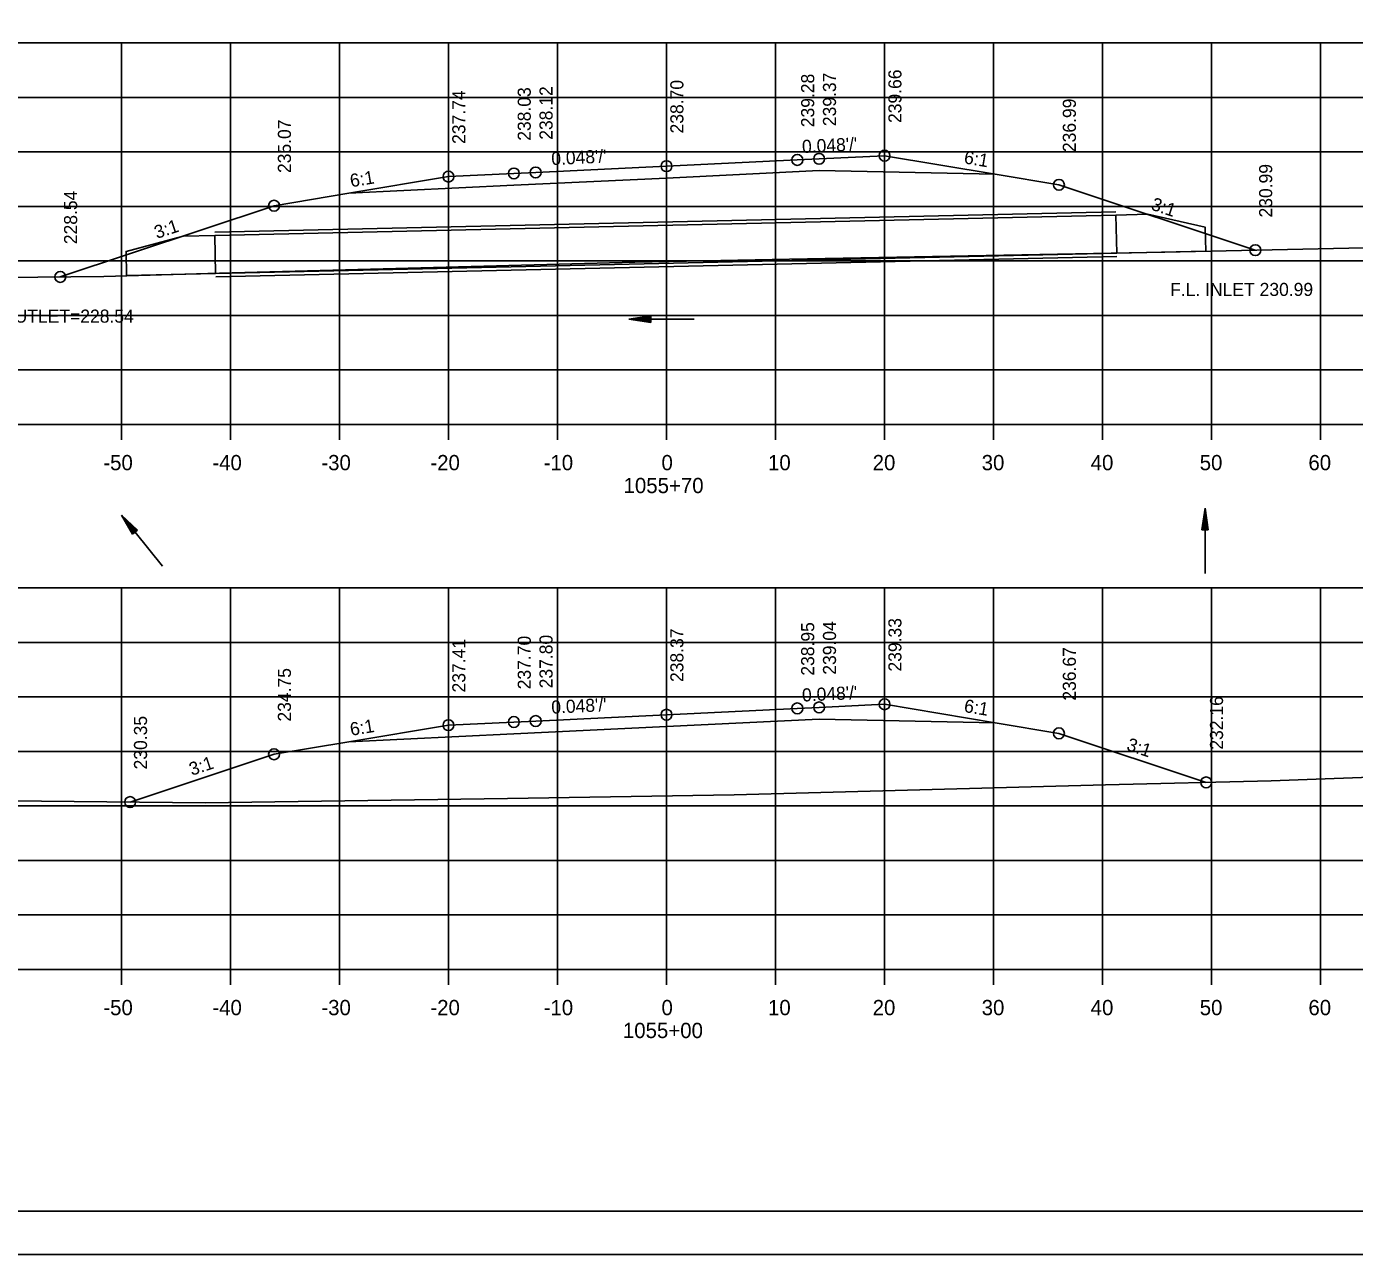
# Model space of a CAD drawing. Extents: x 1386544 to 1388153, y 379785 to 390999.
# Drawn here: x 1387301 to 1387422.8, y 388012.2 to 388124.9 of the extents above; entities that cross this region are included whole.
import ezdxf

# ---------------------------------------------------------------- set-up
doc = ezdxf.new("R2010")
doc.units = 0
for name, color, linetype in [('R_Alt Surface', 7, 'Continuous'), ('R_Axis', 7, 'Continuous'), ('R_Axis Annot', 7, 'Continuous'), ('R_Border', 7, 'Continuous'), ('R_Exist Surface', 7, 'Continuous'), ('R_Fin Surface', 7, 'Continuous'), ('R_Grid', 7, 'Continuous'), ('R_No Plot', 7, 'Continuous'), ('R_Water', 7, 'Continuous'), ('R_Water Annot', 7, 'Continuous'), ('R_Xsect Elev', 7, 'Continuous'), ('R_Xsect Slope', 7, 'Continuous')]:
    doc.layers.add(name, color=color, linetype=linetype)

msp = doc.modelspace()

# ---------------------------------------------------------------- linework, layer by layer
at = {"layer": 'R_Alt Surface'}
for points in [[(1387330.55, 388109.58), (1387345.68, 388110.3), (1387359.68, 388110.97), (1387373.68, 388111.65), (1387389.84, 388111.32)], [(1387330.55, 388059.25), (1387345.68, 388059.97), (1387359.68, 388060.65), (1387373.68, 388061.32), (1387389.84, 388060.99)]]:
    msp.add_lwpolyline(points, dxfattribs=at)
at = {"layer": 'R_Axis'}
for p, q in [((1387209.68, 388088.36), (1387509.68, 388088.36)), ((1387309.68, 388086.96), (1387309.68, 388088.36)), ((1387319.68, 388086.96), (1387319.68, 388088.36)), ((1387329.68, 388086.96), (1387329.68, 388088.36)), ((1387339.68, 388086.96), (1387339.68, 388088.36)), ((1387349.68, 388086.96), (1387349.68, 388088.36)), ((1387359.68, 388086.96), (1387359.68, 388088.36)), ((1387369.68, 388086.96), (1387369.68, 388088.36)), ((1387379.68, 388086.96), (1387379.68, 388088.36)), ((1387389.68, 388086.96), (1387389.68, 388088.36)), ((1387399.68, 388086.96), (1387399.68, 388088.36)), ((1387409.68, 388086.96), (1387409.68, 388088.36)), ((1387419.68, 388086.96), (1387419.68, 388088.36)), ((1387209.68, 388038.36), (1387509.68, 388038.36)), ((1387309.68, 388036.96), (1387309.68, 388038.36)), ((1387319.68, 388036.96), (1387319.68, 388038.36)), ((1387329.68, 388036.96), (1387329.68, 388038.36)), ((1387339.68, 388036.96), (1387339.68, 388038.36)), ((1387349.68, 388036.96), (1387349.68, 388038.36)), ((1387359.68, 388036.96), (1387359.68, 388038.36)), ((1387369.68, 388036.96), (1387369.68, 388038.36)), ((1387379.68, 388036.96), (1387379.68, 388038.36)), ((1387389.68, 388036.96), (1387389.68, 388038.36)), ((1387399.68, 388036.96), (1387399.68, 388038.36)), ((1387409.68, 388036.96), (1387409.68, 388038.36)), ((1387419.68, 388036.96), (1387419.68, 388038.36))]:
    msp.add_line(p, q, dxfattribs=at)
at = {"layer": 'R_Border'}
msp.add_line((1387517.86, 388016.19), (1387201.68, 388016.19), dxfattribs=at)
at = {"layer": 'R_Exist Surface'}
for points in [[(1387209.68, 388101.53), (1387235.68, 388101.39), (1387272.05, 388101.54), (1387282.14, 388101.66), (1387286.89, 388101.72), (1387308.08, 388101.94), (1387318.68, 388102.25), (1387356.77, 388103.24), (1387370.96, 388103.53), (1387405.4, 388104.17), (1387456.04, 388105.27), (1387458.5, 388105.32), (1387463.63, 388105.36), (1387489.52, 388105.54), (1387501.85, 388105.76), (1387507.7, 388105.84), (1387508.65, 388106.06), (1387509.68, 388107.19), (1387509.68, 388107.19)], [(1387209.68, 388053.34), (1387226.48, 388053.54), (1387239.95, 388053.73), (1387267.25, 388053.85), (1387289.09, 388053.94), (1387296.29, 388053.87), (1387317.36, 388053.63), (1387345.1, 388054.05), (1387365.89, 388054.39), (1387399.94, 388055.29), (1387415.13, 388055.67), (1387427.56, 388056.11), (1387449.97, 388056.83), (1387461.1, 388057.13), (1387465.14, 388056.92), (1387469.58, 388056.97), (1387478.07, 388057.31), (1387498.96, 388057.94), (1387506.08, 388058.12), (1387506.39, 388058.19), (1387506.47, 388058.21), (1387506.52, 388058.22), (1387506.57, 388058.28), (1387506.61, 388058.31)]]:
    msp.add_lwpolyline(points, dxfattribs=at)
at = {"layer": 'R_Fin Surface'}
for points in [[(1387304.07, 388101.9), (1387323.68, 388108.43), (1387330.55, 388109.58), (1387339.68, 388111.1), (1387345.68, 388111.39), (1387347.68, 388111.48), (1387359.68, 388112.06), (1387371.68, 388112.63), (1387373.68, 388112.73), (1387379.68, 388113.02), (1387389.84, 388111.32), (1387395.68, 388110.35), (1387413.69, 388104.35)], [(1387310.48, 388053.71), (1387323.68, 388058.1), (1387330.55, 388059.25), (1387339.68, 388060.77), (1387345.68, 388061.06), (1387347.68, 388061.15), (1387359.68, 388061.73), (1387371.68, 388062.31), (1387373.68, 388062.4), (1387379.68, 388062.69), (1387389.84, 388060.99), (1387395.68, 388060.02), (1387409.18, 388055.52)]]:
    msp.add_lwpolyline(points, dxfattribs=at)
at = {"layer": 'R_Grid'}
for p, q in [((1387209.68, 388123.36), (1387509.68, 388123.36)), ((1387309.68, 388088.36), (1387309.68, 388123.36)), ((1387319.68, 388088.36), (1387319.68, 388123.36)), ((1387329.68, 388088.36), (1387329.68, 388123.36)), ((1387339.68, 388088.36), (1387339.68, 388123.36)), ((1387349.68, 388088.36), (1387349.68, 388123.36)), ((1387359.68, 388088.36), (1387359.68, 388123.36)), ((1387369.68, 388088.36), (1387369.68, 388123.36)), ((1387379.68, 388088.36), (1387379.68, 388123.36)), ((1387389.68, 388088.36), (1387389.68, 388123.36)), ((1387399.68, 388088.36), (1387399.68, 388123.36)), ((1387409.68, 388088.36), (1387409.68, 388123.36)), ((1387419.68, 388088.36), (1387419.68, 388123.36)), ((1387209.68, 388118.36), (1387509.68, 388118.36)), ((1387209.68, 388113.36), (1387509.68, 388113.36)), ((1387209.68, 388108.36), (1387509.68, 388108.36)), ((1387209.68, 388103.36), (1387509.68, 388103.36)), ((1387209.68, 388098.36), (1387509.68, 388098.36)), ((1387209.68, 388093.36), (1387509.68, 388093.36)), ((1387209.68, 388088.36), (1387509.68, 388088.36)), ((1387209.68, 388073.36), (1387509.68, 388073.36)), ((1387309.68, 388038.36), (1387309.68, 388073.36)), ((1387319.68, 388038.36), (1387319.68, 388073.36)), ((1387329.68, 388038.36), (1387329.68, 388073.36)), ((1387339.68, 388038.36), (1387339.68, 388073.36)), ((1387349.68, 388038.36), (1387349.68, 388073.36)), ((1387359.68, 388038.36), (1387359.68, 388073.36)), ((1387369.68, 388038.36), (1387369.68, 388073.36)), ((1387379.68, 388038.36), (1387379.68, 388073.36)), ((1387389.68, 388038.36), (1387389.68, 388073.36)), ((1387399.68, 388038.36), (1387399.68, 388073.36)), ((1387409.68, 388038.36), (1387409.68, 388073.36)), ((1387419.68, 388038.36), (1387419.68, 388073.36)), ((1387209.68, 388068.36), (1387509.68, 388068.36)), ((1387209.68, 388063.36), (1387509.68, 388063.36)), ((1387209.68, 388058.36), (1387509.68, 388058.36)), ((1387209.68, 388053.36), (1387509.68, 388053.36)), ((1387209.68, 388048.36), (1387509.68, 388048.36)), ((1387209.68, 388043.36), (1387509.68, 388043.36)), ((1387209.68, 388038.36), (1387509.68, 388038.36))]:
    msp.add_line(p, q, dxfattribs=at)
at = {"layer": 'R_No Plot'}
for p, q in [((1387400.9, 388107.86), (1387318.24, 388106.01)), ((1387400.99, 388103.78), (1387318.33, 388101.92)), ((1387189.28, 388012.21), (1387522.61, 388012.21))]:
    msp.add_line(p, q, dxfattribs=at)
for points in [[(1387189.27, 388225.55), (1387522.61, 388225.55), (1387522.61, 388012.21), (1387189.27, 388012.21)], [(1387435.6, 388221.65), (1387455.22, 388221.65), (1387455.22, 388211.77), (1387471.33, 388211.77), (1387494.53, 388211.77), (1387494.53, 388187.44), (1387517.86, 388187.44), (1387517.86, 388016.19), (1387201.68, 388016.19), (1387201.68, 388221.65)]]:
    msp.add_lwpolyline(points, close=True, dxfattribs=at)
for centre in [(1387373.68, 388112.73), (1387379.68, 388113.02), (1387347.68, 388111.48), (1387359.68, 388112.06), (1387371.68, 388112.63), (1387339.68, 388111.1), (1387345.68, 388111.39), (1387395.68, 388110.35), (1387323.68, 388108.43), (1387413.69, 388104.35), (1387304.07, 388101.9), (1387359.68, 388061.73), (1387371.68, 388062.31), (1387373.68, 388062.4), (1387379.68, 388062.69), (1387339.68, 388060.77), (1387345.68, 388061.06), (1387347.68, 388061.15), (1387395.68, 388060.02), (1387323.68, 388058.1), (1387409.18, 388055.52), (1387310.48, 388053.71)]:
    msp.add_circle(centre, 0.5, dxfattribs=at)
at = {"layer": 'R_Water'}
for p, q in [((1387400.91, 388107.57), (1387318.25, 388105.71)), ((1387400.99, 388104.07), (1387318.32, 388102.22)), ((1387358.23, 388098.33), (1387356.23, 388098.03)), ((1387358.23, 388098.33), (1387356.23, 388098.03)), ((1387362.23, 388098.03), (1387356.23, 388098.03)), ((1387358.23, 388097.73), (1387356.23, 388098.03)), ((1387358.23, 388097.73), (1387356.23, 388098.03)), ((1387358.23, 388098.28), (1387356.57, 388098.03)), ((1387358.23, 388098.28), (1387356.57, 388098.03)), ((1387358.23, 388097.78), (1387356.57, 388098.03)), ((1387358.23, 388097.78), (1387356.57, 388098.03)), ((1387358.23, 388098.23), (1387356.91, 388098.03)), ((1387358.23, 388098.23), (1387356.91, 388098.03)), ((1387358.23, 388097.83), (1387356.91, 388098.03)), ((1387358.23, 388097.83), (1387356.91, 388098.03)), ((1387358.23, 388098.18), (1387357.24, 388098.03)), ((1387358.23, 388098.18), (1387357.24, 388098.03)), ((1387358.23, 388097.88), (1387357.24, 388098.03)), ((1387358.23, 388097.88), (1387357.24, 388098.03)), ((1387358.23, 388098.12), (1387357.58, 388098.03)), ((1387358.23, 388098.12), (1387357.58, 388098.03)), ((1387358.23, 388097.93), (1387357.58, 388098.03)), ((1387358.23, 388097.93), (1387357.58, 388098.03)), ((1387358.23, 388098.07), (1387357.92, 388098.03)), ((1387358.23, 388098.07), (1387357.92, 388098.03)), ((1387358.23, 388097.98), (1387357.92, 388098.03)), ((1387358.23, 388097.98), (1387357.92, 388098.03)), ((1387358.23, 388097.73), (1387358.23, 388098.33)), ((1387358.23, 388097.73), (1387358.23, 388098.33)), ((1387408.78, 388078.69), (1387409.08, 388080.69)), ((1387408.78, 388078.69), (1387409.08, 388080.69)), ((1387408.83, 388078.69), (1387409.08, 388080.36)), ((1387408.83, 388078.69), (1387409.08, 388080.36)), ((1387409.08, 388074.69), (1387409.08, 388080.69)), ((1387409.38, 388078.69), (1387409.08, 388080.69)), ((1387409.38, 388078.69), (1387409.08, 388080.69)), ((1387409.33, 388078.69), (1387409.08, 388080.36)), ((1387409.33, 388078.69), (1387409.08, 388080.36)), ((1387313.44, 388075.35), (1387309.69, 388080.03)), ((1387310.7, 388078.28), (1387309.69, 388080.03)), ((1387311.17, 388078.66), (1387309.69, 388080.03)), ((1387310.7, 388078.28), (1387309.69, 388080.03)), ((1387311.17, 388078.66), (1387309.69, 388080.03)), ((1387310.74, 388078.32), (1387309.89, 388079.77)), ((1387311.13, 388078.63), (1387309.89, 388079.77)), ((1387310.74, 388078.32), (1387309.89, 388079.77)), ((1387311.13, 388078.63), (1387309.89, 388079.77)), ((1387311.09, 388078.6), (1387310.11, 388079.5)), ((1387310.78, 388078.35), (1387310.11, 388079.5)), ((1387311.09, 388078.6), (1387310.11, 388079.5)), ((1387310.78, 388078.35), (1387310.11, 388079.5)), ((1387310.82, 388078.38), (1387310.32, 388079.24)), ((1387311.05, 388078.57), (1387310.32, 388079.24)), ((1387310.82, 388078.38), (1387310.32, 388079.24)), ((1387311.05, 388078.57), (1387310.32, 388079.24)), ((1387408.88, 388078.69), (1387409.08, 388080.01)), ((1387408.88, 388078.69), (1387409.08, 388080.01)), ((1387408.93, 388078.69), (1387409.08, 388079.68)), ((1387408.93, 388078.69), (1387409.08, 388079.68)), ((1387408.98, 388078.69), (1387409.08, 388079.34)), ((1387408.98, 388078.69), (1387409.08, 388079.34)), ((1387409.28, 388078.69), (1387409.08, 388080.01)), ((1387409.28, 388078.69), (1387409.08, 388080.01)), ((1387409.23, 388078.69), (1387409.08, 388079.68)), ((1387409.23, 388078.69), (1387409.08, 388079.68)), ((1387409.18, 388078.69), (1387409.08, 388079.34)), ((1387409.18, 388078.69), (1387409.08, 388079.34)), ((1387311.01, 388078.53), (1387310.53, 388078.98)), ((1387310.86, 388078.41), (1387310.53, 388078.98)), ((1387311.01, 388078.53), (1387310.53, 388078.98)), ((1387310.86, 388078.41), (1387310.53, 388078.98)), ((1387310.7, 388078.28), (1387311.17, 388078.66)), ((1387310.7, 388078.28), (1387311.17, 388078.66)), ((1387310.97, 388078.5), (1387310.74, 388078.72)), ((1387310.9, 388078.44), (1387310.74, 388078.72)), ((1387310.97, 388078.5), (1387310.74, 388078.72)), ((1387310.9, 388078.44), (1387310.74, 388078.72)), ((1387408.78, 388078.69), (1387409.38, 388078.69)), ((1387408.78, 388078.69), (1387409.38, 388078.69)), ((1387409.03, 388078.69), (1387409.08, 388079.01)), ((1387409.03, 388078.69), (1387409.08, 388079.01)), ((1387409.13, 388078.69), (1387409.08, 388079.01)), ((1387409.13, 388078.69), (1387409.08, 388079.01))]:
    msp.add_line(p, q, dxfattribs=at)
for points in [[(1387400.91, 388107.57), (1387400.99, 388104.07), (1387409.15, 388104.25), (1387409.1, 388106.46), (1387403.83, 388107.64)], [(1387318.25, 388105.71), (1387318.32, 388102.22), (1387310.16, 388102.03), (1387310.11, 388104.24), (1387315.33, 388105.65)]]:
    msp.add_lwpolyline(points, close=True, dxfattribs=at)

# ---------------------------------------------------------------- texts
at = {"layer": 'R_Axis Annot'}
for s, p in [('-50', (1387308.02, 388084.16)), ('-40', (1387318.02, 388084.16)), ('-30', (1387328.02, 388084.16)), ('-20', (1387338.02, 388084.16)), ('-10', (1387348.41, 388084.16)), ('0', (1387359.22, 388084.16)), ('10', (1387368.99, 388084.16)), ('20', (1387378.59, 388084.16)), ('30', (1387388.59, 388084.16)), ('40', (1387398.59, 388084.16)), ('50', (1387408.59, 388084.16)), ('60', (1387418.56, 388084.16)), ('1055+70', (1387355.74, 388082.06)), ('-50', (1387308.02, 388034.16)), ('-40', (1387318.02, 388034.16)), ('-30', (1387328.02, 388034.16)), ('-20', (1387338.02, 388034.16)), ('-10', (1387348.41, 388034.16)), ('0', (1387359.22, 388034.16)), ('10', (1387368.99, 388034.16)), ('20', (1387378.59, 388034.16)), ('30', (1387388.59, 388034.16)), ('40', (1387398.59, 388034.16)), ('50', (1387408.59, 388034.16)), ('60', (1387418.56, 388034.16)), ('1055+00', (1387355.68, 388032.06))]:
    msp.add_text(s, height=1.4, dxfattribs=at).set_placement(p)
at = {"layer": 'R_Water Annot'}
for s, p in [('F.L. INLET 230.99', (1387405.88, 388100.15)), ('F.L. OUTLET=228.54', (1387295.43, 388097.7))]:
    msp.add_text(s, height=1.2, dxfattribs=at).set_placement(p)
at = {"layer": 'R_Xsect Elev'}
for s, p in [('239.37', (1387375.23, 388115.73)), ('239.66', (1387381.23, 388116.02)), ('238.12', (1387349.23, 388114.48)), ('238.70', (1387361.23, 388115.06)), ('239.28', (1387373.23, 388115.63)), ('237.74', (1387341.23, 388114.1)), ('238.03', (1387347.23, 388114.39)), ('236.99', (1387397.23, 388113.35)), ('235.07', (1387325.23, 388111.43)), ('230.99', (1387415.24, 388107.35)), ('228.54', (1387305.62, 388104.9)), ('238.37', (1387361.23, 388064.73)), ('238.95', (1387373.23, 388065.31)), ('239.04', (1387375.23, 388065.4)), ('239.33', (1387381.23, 388065.69)), ('237.41', (1387341.23, 388063.77)), ('237.70', (1387347.23, 388064.06)), ('237.80', (1387349.23, 388064.15)), ('236.67', (1387397.23, 388063.02)), ('234.75', (1387325.23, 388061.1)), ('232.16', (1387410.73, 388058.52)), ('230.35', (1387312.03, 388056.71))]:
    msp.add_text(s, height=1.2, rotation=90, dxfattribs=at).set_placement(p)
at = {"layer": 'R_Xsect Slope'}
for s, rotation, p in [("0.048'/'", 2.7481, (1387372.14, 388113.26)), ("0.048'/'", 2.7481, (1387349.14, 388112.15)), ('6:1', 350.5377, (1387386.91, 388112.32)), ('6:1', 9.4623, (1387330.75, 388110.12)), ('3:1', 341.5651, (1387404.05, 388108.09)), ('3:1', 18.4349, (1387312.93, 388105.38)), ("0.048'/'", 2.7481, (1387349.14, 388061.82)), ("0.048'/'", 2.7481, (1387372.14, 388062.93)), ('6:1', 350.5377, (1387386.91, 388061.99)), ('6:1', 9.4623, (1387330.75, 388059.79)), ('3:1', 341.5651, (1387401.8, 388058.51)), ('3:1', 18.4349, (1387316.13, 388056.12))]:
    msp.add_text(s, height=1.2, rotation=rotation, dxfattribs=at).set_placement(p)

doc.saveas('drawing.dxf')
